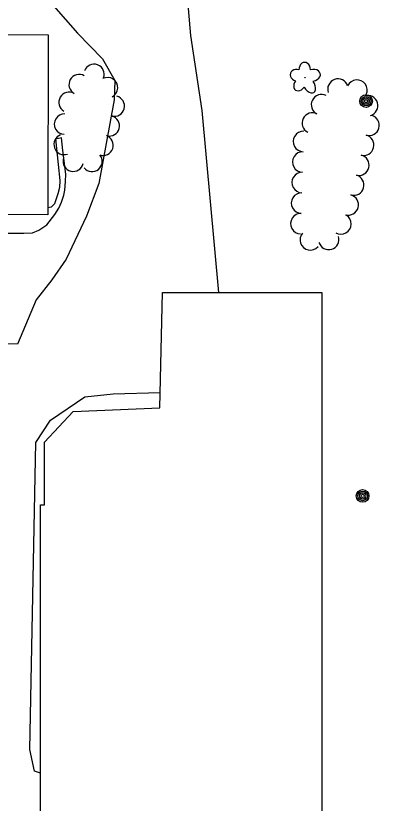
# Model space of a CAD drawing. Extents: x 588843 to 2552415, y 180129 to 269402.
# Drawn here: x 597218.6 to 597345.8, y 183762.4 to 184038.2 of the extents above; entities that cross this region are included whole.
import ezdxf

# ---------------------------------------------------------------- set-up
doc = ezdxf.new("R2010")
doc.units = 0
for name, color, linetype in [('E_BLD', 7, 'Continuous'), ('E_DWY', 7, 'Continuous'), ('E_LAND_TreeLine_P', 7, 'Continuous'), ('E_LAND_Vegetation', 7, 'Continuous'), ('E_MISCPROP', 7, 'Continuous'), ('E_PATH_Sidewalk', 7, 'Continuous')]:
    doc.layers.add(name, color=color, linetype=linetype)

# ---------------------------------------------------------------- blocks, each defined once
blk = doc.blocks.new('DTRE_4')
at = {"layer": 'E_LAND_Vegetation'}
blk.add_circle((-0.6, 0), 0.601, dxfattribs=at)
for centre, major_axis, ratio in [((-6.1, 17.5), (4.5, -16.3), 0.782863), ((13.3, 9), (-17.3, -9.6), 0.691916), ((-19.3, 0.5), (16.2, -0.4), 0.832022), ((-8.2, -17.2), (5.9, 15.9), 0.716896), ((11.6, -12.2), (-16.4, 15), 0.560249)]:
    blk.add_ellipse(centre, major_axis=major_axis, ratio=ratio, start_param=1.570796, end_param=4.712389, dxfattribs=at)
blk = doc.blocks.new('POLE_3')
at = {"layer": 'E_MISCPROP'}
for radius in [14.6, 11, 7.32, 3.66]:
    blk.add_circle((0, 0), radius, dxfattribs=at)

msp = doc.modelspace()

# ---------------------------------------------------------------- linework, layer by layer
at = {"layer": 'E_BLD'}
for points in [[(597106.38, 184061.74), (597165.32, 184061.63), (597165.28, 184037.77), (597172.11, 184037.76), (597172.1, 184031.6), (597229.92, 184031.5), (597229.81, 183968.48), (597199.98, 183968.53), (597199.86, 183903.49), (597174.16, 183903.53), (597174.03, 183835.02), (597156.06, 183835.05), (597156.18, 183901.02), (597145.67, 183901.03), (597145.88, 184021.95), (597106.31, 184022.02)], [(597325.75, 183727.35), (597227.25, 183727.35), (597227.25, 183866.85), (597228.64, 183866.85), (597228.58, 183888.87), (597238.68, 183899.54), (597269, 183900.83), (597269.92, 183941.21), (597325.75, 183941.21)]]:
    msp.add_lwpolyline(points, close=True, dxfattribs=at)
at = {"layer": 'E_DWY'}
for points in [[(597289.65, 183941.21), (597283.81, 184004.99), (597279.81, 184031.22), (597278.24, 184050.27), (597279.4, 184065.09), (597281.23, 184088.44), (597284.53, 184107.61), (597285.2, 184114.99)], [(597217.5, 184063.27), (597225.08, 184053.82), (597231.81, 184041.65), (597240.21, 184032.08), (597248.96, 184023.04), (597253.27, 184015.43), (597252.98, 184008.68), (597247.63, 183979.46), (597243.29, 183967.94), (597236.18, 183952.88), (597231.24, 183945.62), (597225.75, 183938.73), (597219.12, 183923.11), (597199.9, 183923.64)], [(597227.25, 183772.95), (597225.15, 183773.57), (597223.46, 183781.19), (597225.63, 183888.66), (597230.74, 183896.5), (597242.69, 183904.76), (597252.65, 183905.79), (597269.12, 183906.17)]]:
    msp.add_lwpolyline(points, dxfattribs=at)
at = {"layer": 'E_LAND_TreeLine_P'}
for centre, radius, start, end in [((597245.97, 184017.62), 3.57, 339.5783, 159.5783), ((597240.76, 184014.04), 3.57, 60.1987, 240.1987), ((597250.72, 184012.96), 3.57, 297.0585, 117.0585), ((597331.37, 184012.44), 3.6, 19.3725, 199.3725), ((597338.03, 184012.1), 3.6, 335.3857, 155.3857), ((597237.22, 184007.85), 3.57, 60.1987, 240.1987), ((597325.64, 184007), 3.6, 63.3663, 243.3663), ((597253.08, 184006.5), 3.57, 255.6497, 75.6497), ((597341.76, 184006.67), 3.6, 286.414, 106.414), ((597235.62, 184000.21), 3.57, 88.8483, 268.8483), ((597251.32, 183999.59), 3.57, 255.6497, 75.6497), ((597322.42, 184000.57), 3.6, 63.3663, 243.3663), ((597342.23, 183999.76), 3.6, 254.548, 74.548), ((597319.28, 183994.12), 3.6, 88.2289, 268.2289), ((597235.49, 183993.08), 3.57, 109.8592, 289.8592), ((597249.13, 183992.81), 3.57, 250.5571, 70.5571), ((597340.37, 183992.81), 3.6, 256.3379, 76.3379), ((597245.25, 183987.14), 3.57, 219.0103, 39.0103), ((597319.06, 183986.93), 3.6, 88.2289, 268.2289), ((597338.67, 183985.82), 3.6, 256.3379, 76.3379), ((597238.68, 183987.22), 3.57, 166.3379, 346.3379), ((597318.84, 183979.74), 3.6, 88.2289, 268.2289), ((597336.88, 183978.86), 3.6, 254.548, 74.548), ((597318.62, 183972.55), 3.6, 88.2289, 268.2289), ((597334.96, 183971.92), 3.6, 254.548, 74.548), ((597318.39, 183965.36), 3.6, 88.2289, 268.2289), ((597332.42, 183965.26), 3.6, 239.1718, 59.1718), ((597321.68, 183959.69), 3.6, 138.7787, 318.7787), ((597328.15, 183959.83), 3.6, 196.7437, 16.7437)]:
    msp.add_arc(centre, radius, start, end, dxfattribs=at)
at = {"layer": 'E_PATH_Sidewalk'}
for points in [[(597206.91, 183968.52), (597207.03, 183961.99), (597221.34, 183962.03), (597224.41, 183962.13), (597226.67, 183963.08), (597229.4, 183964.95), (597232.29, 183968.57), (597233.65, 183970.82), (597234.63, 183972.86), (597235.41, 183975.28), (597235.7, 183977.09), (597236.02, 183980.15), (597236.08, 183982.66), (597235.1, 183990.92), (597234.55, 183995.38), (597232.5, 183994.93)], [(597232.48, 183995.11), (597233.44, 183986.02), (597234.01, 183980.5), (597233.85, 183978.02), (597233.33, 183975.75), (597232.16, 183972.28), (597230.9, 183971.16), (597229.81, 183970.88)]]:
    msp.add_lwpolyline(points, dxfattribs=at)

# ---------------------------------------------------------------- block references
at = {"layer": 'E_LAND_Vegetation', "xscale": 0.1524003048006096, "yscale": 0.15240030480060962, "rotation": -15.451989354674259}
msp.add_blockref('DTRE_4', (597319.93, 184016.44), dxfattribs=at)
at = {"layer": 'E_MISCPROP', "xscale": 0.1524003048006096, "yscale": 0.15240030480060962, "rotation": -15.451989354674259}
for p in [(597341.22, 184008.25), (597340.01, 183870.02)]:
    msp.add_blockref('POLE_3', p, dxfattribs=at)

doc.saveas('drawing.dxf')
